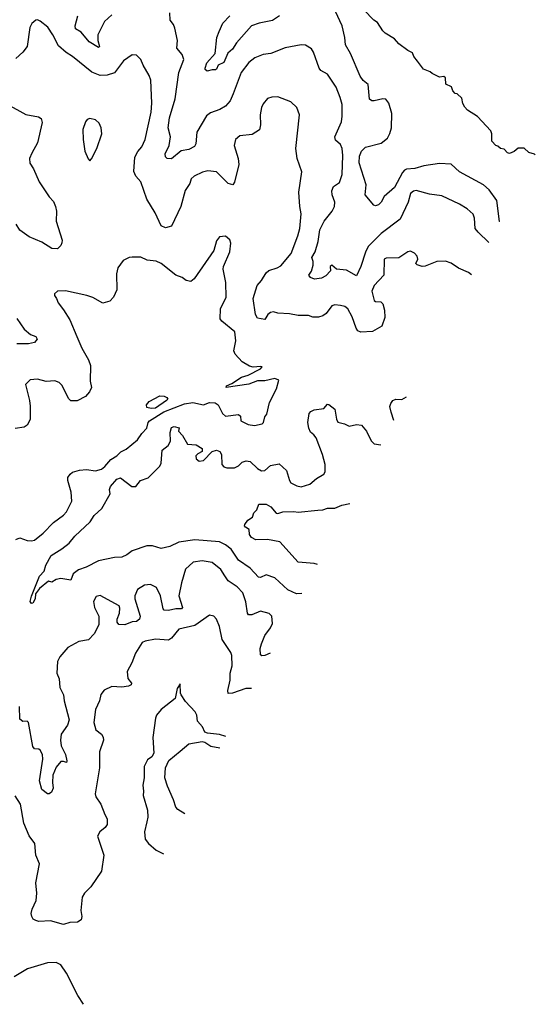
# Model space of a CAD drawing. Extents: x 2133489 to 2292442, y 756223 to 916462.
# Tile 462 of 463: x 2288904 to 2292442, y 887032 to 893788. Entities that reach past the tile are written whole.
import ezdxf

# ---------------------------------------------------------------- set-up
doc = ezdxf.new("R2010")
doc.units = 0

msp = doc.modelspace()

# ---------------------------------------------------------------- linework, layer by layer
at = {"layer": '0CON20XD'}
for points in [[(2289535, 893820.4), (2289484.6, 893775), (2289439.2, 893685), (2289438.8, 893645), (2289450.6, 893605), (2289445, 893597.5), (2289380, 893635), (2289325, 893701.9), (2289286.9, 893725), (2289285.4, 893745), (2289302.7, 893815)], [(2292122.3, 892260.1), (2292048.8, 892328.8), (2292030, 892355), (2292024.4, 892425), (2292014.5, 892454.5), (2291975, 892489.2), (2291922.4, 892522.4), (2291800.3, 892580.3), (2291715, 892591.1), (2291625, 892615.5), (2291605, 892611.1), (2291584.4, 892595), (2291568.5, 892535), (2291515, 892418.1), (2291385, 892320), (2291295, 892231.5), (2291276.5, 892193.5), (2291245.4, 892095), (2291215, 892030), (2291145, 892068.1), (2291077, 892077), (2291045, 892103.8), (2291034.3, 892095), (2291036.2, 892065), (2291005, 892031.4), (2290975, 892014.4), (2290926.4, 892006.4), (2290899.3, 892019.3), (2290886.7, 892035), (2290906.6, 892063.4), (2290917.3, 892102.7), (2290918.1, 892128.1), (2290907.3, 892155), (2290930, 892195), (2290952.2, 892265), (2290964.1, 892345), (2290993.8, 892406.2), (2291048.9, 892475), (2291063.6, 892505), (2291065.4, 892535.4), (2291047.2, 892587.2), (2291045.4, 892614.6), (2291057.6, 892642.4), (2291098.3, 892671.7), (2291117.5, 892725), (2291121.3, 892855), (2291117.3, 892905), (2291105, 892930.8), (2291071.3, 892961.3), (2291066.5, 892985), (2291112, 893088), (2291117.5, 893125), (2291115.5, 893205), (2291103.3, 893255), (2291074.4, 893325), (2291015.8, 893415), (2290969.4, 893439.4), (2290957.5, 893455), (2290920.8, 893565), (2290905, 893588.8), (2290865, 893613.8), (2290835, 893616.2), (2290725, 893594), (2290627.5, 893555), (2290575, 893549.4), (2290518, 893525), (2290475.4, 893494.6), (2290422.5, 893425), (2290368.1, 893278.1), (2290348.6, 893231.4), (2290316, 893195), (2290277.3, 893172.7), (2290211.9, 893148.1), (2290185, 893127.1), (2290119.1, 893015), (2290111.4, 892935), (2290102.9, 892917.1), (2290065, 892897.1), (2290011.7, 892888.3), (2289945, 892833.2), (2289914.6, 892835), (2289905, 892847.5), (2289902.3, 892867.7), (2289928.7, 892925), (2289939.2, 892985), (2289922.5, 893045), (2289931.2, 893115), (2289971.5, 893245), (2289996.6, 893425), (2290030, 893515), (2290019.7, 893549.7), (2289981.5, 893591.5), (2289987.5, 893645), (2289969.1, 893729.1), (2289958.6, 893755), (2289935.6, 893785), (2289934.5, 893835)], [(2290687.1, 893815), (2290638.1, 893781.9), (2290546.2, 893765), (2290495.3, 893744.7), (2290391.9, 893628.1), (2290362.9, 893585), (2290332.5, 893557.5), (2290305, 893493.3), (2290266.2, 893475), (2290255, 893447.5), (2290246.9, 893443.1), (2290225, 893444.2), (2290190, 893435), (2290176.7, 893445), (2290176, 893455), (2290188.8, 893491.2), (2290244.1, 893555), (2290256.8, 893665), (2290272.7, 893707.3), (2290297.9, 893765), (2290346, 893814)], [(2292198.1, 892402.7), (2292195, 892404.2), (2292176.6, 892546.6), (2292125, 892620.6), (2292085, 892653.6), (2291922.5, 892745), (2291865, 892795.6), (2291785, 892802.2), (2291675.6, 892784.4), (2291615, 892767.5), (2291558.5, 892761.5), (2291543.7, 892756.4), (2291529.6, 892740.4), (2291475, 892636), (2291404.5, 892575.5), (2291383.1, 892535), (2291365, 892516.9), (2291345, 892510.8), (2291334.2, 892514.2), (2291273.3, 892585), (2291280, 892655), (2291231.9, 892805), (2291235, 892852.5), (2291250, 892885), (2291276.8, 892913.2), (2291385, 892941.5), (2291426.8, 892975), (2291444, 893006), (2291455.3, 893045.3), (2291456.5, 893145), (2291436.6, 893215), (2291415, 893242.5), (2291395, 893245.5), (2291335, 893230), (2291320.8, 893230.8), (2291305, 893242.5), (2291295, 893342.5), (2291260.2, 893370.2), (2291239.7, 893399.7), (2291174, 893555), (2291138.6, 893615), (2291135.5, 893665), (2291115.4, 893745), (2291070, 893845)], [(2292441.6, 892860.4), (2292435.9, 892865.9), (2292396.4, 892876.4), (2292365, 892906.7), (2292323, 892907), (2292296.1, 892883.9), (2292265, 892870), (2292250, 892875), (2292228.3, 892898.3), (2292203, 892903), (2292185, 892920), (2292170, 892925), (2292142.5, 892955), (2292143.3, 893005), (2292136.7, 893025), (2292045, 893122.5), (2291977, 893167), (2291957, 893187), (2291943.6, 893213.6), (2291938.3, 893248.3), (2291905, 893280), (2291891.7, 893281.7), (2291875, 893300), (2291866.4, 893326.4), (2291827.5, 893345), (2291825, 893390), (2291815, 893397.5), (2291783.6, 893393.6), (2291735, 893417.5), (2291720.7, 893430.7), (2291675, 893447.5), (2291634, 893504), (2291607.5, 893535), (2291599.3, 893559.3), (2291566.4, 893576.4), (2291505, 893623.3), (2291475, 893657.5), (2291412.5, 893695), (2291395, 893712.5), (2291359.5, 893769.5), (2291333.3, 893785), (2291265.6, 893855.6)], [(2292003.9, 892037.6), (2291982.7, 892052.7), (2291915, 892082.5), (2291865, 892117.5), (2291825, 892130.8), (2291765, 892128), (2291685, 892096), (2291665, 892094.2), (2291630, 892105), (2291622.5, 892115), (2291635.5, 892144.5), (2291631.1, 892165), (2291612.5, 892185), (2291585, 892198.6), (2291566.7, 892195), (2291505, 892152.9), (2291417.7, 892152.3), (2291404, 892145), (2291402.5, 892035), (2291336.3, 891963.7), (2291320, 891925), (2291335, 891860.6), (2291345, 891853.8), (2291382, 891852), (2291395, 891839.2), (2291407.2, 891795), (2291408.9, 891745), (2291387.5, 891685), (2291325, 891648.1), (2291245, 891642.9), (2291225, 891652.5), (2291211.4, 891671.4), (2291185, 891748.8), (2291155, 891804.2), (2291135, 891818.9), (2291105, 891826.5), (2291065, 891830.6), (2291045.5, 891824.5), (2291007.4, 891772.6), (2290983.9, 891756.1), (2290955, 891746.7), (2290915, 891747.1), (2290885, 891758.1), (2290815, 891758.2), (2290755, 891769.7), (2290675, 891774.6), (2290645, 891783.6), (2290625, 891778.2), (2290606, 891764), (2290585, 891731.2), (2290535, 891740), (2290520.8, 891765), (2290506.4, 891875), (2290532.5, 891965), (2290562.3, 891997.7), (2290595, 892052), (2290613.6, 892066.4), (2290670, 892085), (2290695, 892100), (2290766, 892184), (2290812.3, 892305), (2290825.4, 892355), (2290834.5, 892455), (2290825.5, 892505), (2290820, 892605), (2290838.6, 892745), (2290807.1, 892835), (2290798.1, 892905), (2290823.3, 893135), (2290806.1, 893186.1), (2290765, 893223.3), (2290675, 893257.5), (2290632.7, 893257.3), (2290605, 893246), (2290575, 893211.2), (2290562.9, 893185), (2290553.1, 893135), (2290555.6, 893065.6), (2290548.9, 893031.1), (2290498.9, 893001.1), (2290415, 892990.8), (2290385, 892966.7), (2290375.8, 892925), (2290401.9, 892835), (2290407.1, 892795), (2290376.8, 892673.2), (2290365.8, 892654.2), (2290335, 892664.2), (2290255, 892744.3), (2290195, 892750), (2290158.6, 892741.4), (2290102, 892715), (2290079.2, 892695), (2290070.8, 892665), (2290039.5, 892615), (2290008.9, 892505), (2289945, 892370), (2289905, 892358.8), (2289875, 892373.8), (2289833.7, 892463.7), (2289775.4, 892555.4), (2289734.3, 892675), (2289700.6, 892715), (2289686.2, 892746.2), (2289693.6, 892845), (2289715, 892884.2), (2289741.1, 892915), (2289763.6, 892965), (2289805, 893152.5), (2289810, 893215), (2289803, 893373), (2289792.5, 893405), (2289752, 893475), (2289736, 893515), (2289705, 893543.8), (2289675, 893546.2), (2289615, 893506.2), (2289555, 893423.1), (2289505, 893406.5), (2289455.4, 893405.4), (2289397.9, 893427.9), (2289265.8, 893535), (2289222.7, 893562.7), (2289169.5, 893609.5), (2289131.4, 893685), (2289096.1, 893736.1), (2289045, 893778.8), (2289025, 893786.2), (2289015, 893783.8), (2288987.3, 893762.7), (2288972.5, 893735), (2288955.6, 893605), (2288924.6, 893565.4), (2288877.6, 893522.4)], [(2288817.2, 893207.2), (2288945, 893138.1), (2289031.7, 893121.7), (2289050.9, 893110.9), (2289057, 893083), (2289026.8, 892943.2), (2288987.8, 892872.2), (2288971.4, 892835), (2288973.4, 892803.4), (2288999.2, 892765), (2289036.9, 892675), (2289105, 892571.4), (2289135, 892540.8), (2289150.4, 892505), (2289155.4, 892475), (2289152.9, 892405), (2289194.2, 892275), (2289194, 892256), (2289185, 892237.5), (2289163.3, 892216.7), (2289125, 892218.6), (2289055, 892261.9), (2288968.9, 892298.9), (2288905, 892344.4), (2288880.5, 892385)], [(2289385, 892820), (2289397, 892833), (2289433.3, 892905), (2289466.7, 893005), (2289462.5, 893045), (2289448.3, 893078.3), (2289425, 893100), (2289385, 893110), (2289366.4, 893103.6), (2289355, 893087.5), (2289338, 893035), (2289338.8, 892965), (2289350, 892885), (2289373, 892833), (2289385, 892820)], [(2288877.9, 890222.1), (2288905, 890232.5), (2288955, 890214.3), (2288985, 890211.4), (2289005, 890217.1), (2289065.8, 890265), (2289135, 890337.5), (2289205, 890388), (2289225, 890410), (2289260.6, 890485), (2289257.5, 890545), (2289233, 890627), (2289234.4, 890645.6), (2289250.3, 890669.7), (2289266.4, 890683.6), (2289313, 890697), (2289361.7, 890701.7), (2289425, 890692.7), (2289465, 890704.6), (2289488.3, 890721.7), (2289528.8, 890771.2), (2289569.4, 890795), (2289597.3, 890822.7), (2289635, 890840.9), (2289713.1, 890905), (2289741.8, 890948.2), (2289775.6, 890985), (2289785.6, 891025), (2289795.5, 891035), (2289893.2, 891096.8), (2290035, 891151.2), (2290091.7, 891161.7), (2290165, 891144.3), (2290205, 891160.8), (2290245, 891159.4), (2290265.4, 891145.4), (2290295, 891086), (2290315, 891067.5), (2290405, 891080), (2290418.3, 891068.3), (2290421.2, 891035), (2290471.4, 891011.4), (2290514.3, 891004.3), (2290567.5, 891015), (2290576.7, 891025), (2290586.4, 891063.6), (2290599.5, 891080.5), (2290617.7, 891162.3), (2290665.8, 891255), (2290682.5, 891315), (2290655, 891325.7), (2290585, 891308.9), (2290535, 891309.1), (2290475, 891288.1), (2290320, 891265), (2290322.5, 891275), (2290359.2, 891290.8), (2290425, 891335.8), (2290470.7, 891349.3), (2290555, 891392), (2290567.5, 891405), (2290555, 891408.8), (2290505, 891403.3), (2290480.9, 891410.9), (2290430.6, 891440.6), (2290381.9, 891491.9), (2290373.5, 891515), (2290387.5, 891585), (2290379.2, 891645), (2290289.9, 891719.9), (2290280, 891735), (2290282.2, 891805), (2290321.2, 891885), (2290318, 891985), (2290300.8, 892075), (2290302, 892095), (2290346, 892195), (2290353.3, 892255), (2290345, 892277.5), (2290315, 892302.5), (2290275, 892297.5), (2290255, 892270), (2290236.1, 892203.9), (2290100.5, 892009.5), (2290078.3, 891991.7), (2290045, 891998), (2290017.9, 892017.9), (2289975, 892035.7), (2289875, 892114), (2289840.9, 892130.9), (2289778.8, 892138.8), (2289735, 892158.1), (2289675, 892159.2), (2289654.2, 892155.8), (2289614.2, 892135.8), (2289576, 892085), (2289567.5, 892045), (2289570, 891935), (2289547.5, 891885), (2289523.1, 891856.9), (2289475, 891841.9), (2289405, 891881.4), (2289365, 891895.7), (2289218.3, 891928.3), (2289162.5, 891925), (2289143, 891907), (2289142.5, 891895), (2289156.7, 891875), (2289166.7, 891845), (2289205, 891796.7), (2289247.4, 891727.4), (2289296.9, 891615), (2289330.9, 891535), (2289376.4, 891455), (2289388.5, 891415), (2289387.5, 891307.5), (2289397.1, 891265), (2289382.5, 891235), (2289355, 891202), (2289297.9, 891172.1), (2289255, 891172.9), (2289237.9, 891187.9), (2289195, 891278.8), (2289175, 891299.2), (2289145, 891310.8), (2289085, 891305.8), (2289025, 891322), (2288975, 891316.7), (2288943.3, 891285), (2288971.9, 891175), (2288976.5, 891135), (2288975.4, 891044.6), (2288954.5, 891005.5), (2288935, 890991.9), (2288872.4, 890982.4)], [(2288885, 891738.1), (2288935.4, 891665.4), (2288976.8, 891626.8), (2289015, 891614.2), (2289023.1, 891595), (2289005, 891572.5), (2288965, 891563.1), (2288885, 891564.2)], [(2289805, 891119.1), (2289776.9, 891126.9), (2289774.7, 891145), (2289791.3, 891168.7), (2289865, 891207.1), (2289895.5, 891205.5), (2289913.3, 891195), (2289920, 891185), (2289912, 891175), (2289835, 891122.8), (2289805, 891119.1)], [(2291472, 891037.8), (2291451.9, 891095), (2291444.4, 891134.4), (2291449.2, 891155), (2291465, 891173.8), (2291485, 891183.8), (2291525, 891182), (2291558.7, 891200.7)], [(2290840.7, 889851.1), (2290802.6, 889847.4), (2290744.6, 889875), (2290655, 889958.2), (2290595, 889979.1), (2290555, 889961.2), (2290542.7, 889962.7), (2290485, 890024.5), (2290405, 890078.8), (2290354.4, 890154.4), (2290315, 890185.4), (2290274.8, 890204.8), (2290105, 890218), (2289996.7, 890203.2), (2289935, 890173.1), (2289875, 890158.6), (2289815, 890178.8), (2289775, 890177.8), (2289675.5, 890144.5), (2289640, 890115), (2289605, 890100), (2289555, 890098.1), (2289445, 890075.7), (2289358.9, 890031.1), (2289306.4, 890013.6), (2289270.8, 889985), (2289255, 889941.2), (2289185.5, 889954.5), (2289155, 889947.3), (2289125, 889929.2), (2289102.5, 889935), (2289040.8, 889885), (2289011.2, 889848.8), (2289009.2, 889815), (2288995, 889783.8), (2288985, 889781.2), (2288976.7, 889795), (2288985, 889832.5), (2289017.5, 889912.5), (2289040.3, 889969.7), (2289072.2, 890005), (2289082.7, 890045), (2289119.6, 890110.4), (2289193.4, 890156.6), (2289243, 890197), (2289282.9, 890245), (2289386.6, 890343.4), (2289414.6, 890385), (2289466.7, 890435), (2289523.8, 890535), (2289520.8, 890565), (2289525.9, 890585), (2289570, 890635), (2289595, 890644), (2289673.3, 890585), (2289700, 890585), (2289732.5, 890625), (2289785, 890643.8), (2289865.5, 890724.5), (2289874.4, 890745), (2289882.1, 890835), (2289923.5, 890866.5), (2289939.1, 890895), (2289936.5, 890955), (2289945, 890988.6), (2289962.6, 890997.4), (2289997.3, 890987.3), (2289993.8, 890965), (2290020.8, 890935), (2290055, 890874.3), (2290115, 890870.6), (2290156, 890845), (2290155.7, 890824.3), (2290125, 890810), (2290113.1, 890795), (2290115, 890774), (2290135, 890759.2), (2290165.8, 890764.2), (2290224.6, 890825.4), (2290255, 890834.5), (2290277.1, 890825), (2290289.4, 890805), (2290291.4, 890735), (2290305, 890720.8), (2290325, 890712.5), (2290377.3, 890712.7), (2290405, 890726.7), (2290429.3, 890750.7), (2290458.3, 890761.7), (2290485, 890756), (2290535, 890708), (2290563.1, 890693.1), (2290585, 890695.7), (2290625, 890729.1), (2290685, 890740), (2290734.3, 890694.3), (2290754.6, 890625), (2290765, 890609.2), (2290805, 890588.9), (2290835, 890582.5), (2290895, 890600.6), (2290939.5, 890640.5), (2290990.3, 890669.7), (2291000.6, 890685), (2290999.5, 890735), (2290981.8, 890805), (2290938.2, 890918.2), (2290921.7, 890938.3), (2290898.2, 890958.2), (2290887.1, 890985), (2290880.8, 891025), (2290889.2, 891085), (2290900.5, 891099.5), (2290925, 891111.4), (2290990.3, 891119.7), (2291015, 891148.8), (2291025, 891147.1), (2291066.1, 891115), (2291077, 891047), (2291087.3, 891027.3), (2291133.3, 891015), (2291165, 890999.4), (2291215, 891010.6), (2291250, 891005), (2291283.9, 890963.9), (2291315, 890897.1), (2291335, 890878.1), (2291382.6, 890869.7)], [(2290946.7, 890050.4), (2290925, 890055.5), (2290815, 890066), (2290688.8, 890205), (2290605, 890220.9), (2290525, 890218.6), (2290493.5, 890235), (2290480.6, 890255), (2290479.1, 890289.1), (2290453.3, 890305), (2290446.7, 890315), (2290448.8, 890325), (2290469.2, 890355), (2290502, 890375), (2290510, 890405), (2290531.4, 890425), (2290545.6, 890464.4), (2290595, 890464.5), (2290625.8, 890445), (2290663, 890403), (2290675, 890398.8), (2290708.3, 890411.7), (2290785, 890413.8), (2290815, 890408.6), (2290948.3, 890421.7), (2290984.6, 890425.4), (2291015, 890436.7), (2291065, 890436.7), (2291115, 890456.7), (2291169.1, 890468.5)], [(2290622.4, 889440.8), (2290585, 889425.6), (2290565, 889422.5), (2290555, 889428.8), (2290553.4, 889473.4), (2290561.8, 889505), (2290586.9, 889563.1), (2290625.7, 889615), (2290637.5, 889645), (2290633.3, 889695), (2290615, 889713.3), (2290555, 889729.2), (2290496.6, 889703.4), (2290473.8, 889703.8), (2290466.3, 889716.3), (2290455, 889793.3), (2290435, 889855.7), (2290395, 889896.5), (2290335, 889938.5), (2290311.2, 889971.2), (2290285, 890015.6), (2290225, 890064.4), (2290155, 890075.6), (2290093.8, 890065), (2290041.5, 890018.5), (2290014.6, 889924.6), (2289996.3, 889835), (2290021.8, 889755), (2290014.6, 889745.4), (2289975, 889745.3), (2289924.7, 889734.7), (2289895.5, 889735.5), (2289887.1, 889745), (2289870, 889835), (2289841.6, 889891.6), (2289802.4, 889912.4), (2289761.2, 889908.8), (2289711.2, 889878.8), (2289693.4, 889835), (2289693.6, 889813.6), (2289729.6, 889695), (2289725.4, 889675), (2289705, 889659.5), (2289674.6, 889655.4), (2289625, 889636.4), (2289585, 889638.9), (2289572.7, 889655), (2289573.1, 889675), (2289588.5, 889715), (2289590.9, 889750.9), (2289586.1, 889766.1), (2289455, 889836.5), (2289429.4, 889830.6), (2289410.5, 889795), (2289416.7, 889755), (2289447.5, 889695), (2289446.2, 889635), (2289415, 889573.3), (2289377, 889533), (2289309.1, 889520.9), (2289235, 889479.2), (2289179.5, 889415), (2289162.2, 889385), (2289159.3, 889305), (2289175.3, 889265), (2289178.2, 889205), (2289205.3, 889155), (2289210, 889115), (2289243.1, 888985), (2289232.8, 888947.2), (2289188.6, 888885), (2289184.4, 888845), (2289188.6, 888805), (2289217.3, 888745), (2289228, 888702), (2289225, 888690), (2289205, 888698.8), (2289185, 888698), (2289155, 888658.8), (2289132.2, 888605), (2289129.2, 888555), (2289134, 888515), (2289121.7, 888488.3), (2289105, 888476.7), (2289095, 888476.7), (2289056.7, 888506.7), (2289038.8, 888565), (2289062.7, 888715), (2289059.6, 888745), (2289044.3, 888775), (2289035, 888781.5), (2289005, 888783.8), (2288995, 888800.6), (2288965, 888966.2), (2288955, 888973.8), (2288925, 888972), (2288905, 888987.5), (2288902, 889075)], [(2290494.1, 889199.6), (2290455, 889198.5), (2290365, 889166), (2290333.9, 889163.9), (2290332, 889185), (2290347.3, 889255), (2290347.8, 889305), (2290360.6, 889355), (2290360, 889425), (2290352.5, 889445), (2290292.5, 889535), (2290274.2, 889625), (2290253.8, 889675), (2290236.7, 889695), (2290205, 889701.2), (2290105, 889630), (2289995, 889605.8), (2289944.4, 889545), (2289925, 889531.2), (2289835, 889537.1), (2289765, 889524.6), (2289745, 889515.4), (2289697.7, 889442.3), (2289672.5, 889375), (2289640.5, 889315), (2289646.4, 889266.4), (2289670, 889235), (2289668.6, 889225), (2289650, 889215), (2289605, 889207.5), (2289535, 889213.1), (2289482.7, 889187.3), (2289461.2, 889158.8), (2289450.8, 889115), (2289424.3, 889055.7), (2289411.9, 888965), (2289425.6, 888915.6), (2289465, 888885.8), (2289476.7, 888865), (2289479.4, 888845), (2289451.9, 888765), (2289450.9, 888655), (2289421.9, 888475), (2289425.8, 888455), (2289460, 888405), (2289488.6, 888335), (2289504.2, 888305), (2289502.9, 888265), (2289490, 888245), (2289454.5, 888215.5), (2289438.6, 888185), (2289480.6, 888055), (2289464.1, 887945.9), (2289392.3, 887837.7), (2289348.8, 887795), (2289333.4, 887766.6), (2289322.9, 887675), (2289330.8, 887635), (2289325, 887612.5), (2289300, 887595), (2289247, 887593), (2289205, 887578.8), (2289115.8, 887605.8), (2289035, 887601.2), (2289015, 887606.2), (2288996.1, 887616.1), (2288986.2, 887635), (2288983.3, 887655), (2288990, 887685), (2289017.1, 887745), (2289020.6, 887795), (2289015.6, 887865), (2289040.8, 887995), (2289014.5, 888055), (2289008.6, 888135), (2288968.7, 888188.7), (2288931.8, 888275), (2288908.9, 888405), (2288873.1, 888463.1)], [(2290318.4, 888869.5), (2290275, 888882.5), (2290191.7, 888891.7), (2290175, 888900), (2290158, 888935), (2290124.4, 888974.4), (2290119.2, 889015), (2290108.7, 889038.7), (2290040.7, 889110.7), (2290012.5, 889155), (2290006.7, 889166.7), (2290005, 889230), (2289985, 889200), (2289970.7, 889129.3), (2289873.8, 889055), (2289843.3, 889015), (2289836.7, 888995), (2289818.3, 888861.7), (2289823.3, 888755), (2289809.3, 888730.7), (2289781.7, 888708.3), (2289757, 888663), (2289758.8, 888585), (2289748.8, 888535), (2289753.8, 888495), (2289750, 888465), (2289780, 888365), (2289783.3, 888315), (2289776.2, 888285), (2289761.2, 888215), (2289764.1, 888164.1), (2289786.7, 888135), (2289839.5, 888089.5), (2289890.1, 888064.2)], [(2290036.2, 888339), (2289987.7, 888367.7), (2289974.4, 888384.4), (2289960, 888435), (2289918.3, 888528.3), (2289900, 888585), (2289903.3, 888655), (2289926.1, 888703.9), (2290005, 888768.8), (2290065, 888820), (2290155, 888836), (2290175, 888830), (2290215, 888803.3), (2290276.7, 888791)], [(2289340.9, 887032), (2289303.4, 887093.4), (2289226, 887245), (2289185, 887303.3), (2289155, 887318.8), (2289095, 887315.7), (2288956.7, 887275), (2288865, 887220)]]:
    msp.add_lwpolyline(points, dxfattribs=at)

doc.saveas('drawing.dxf')
